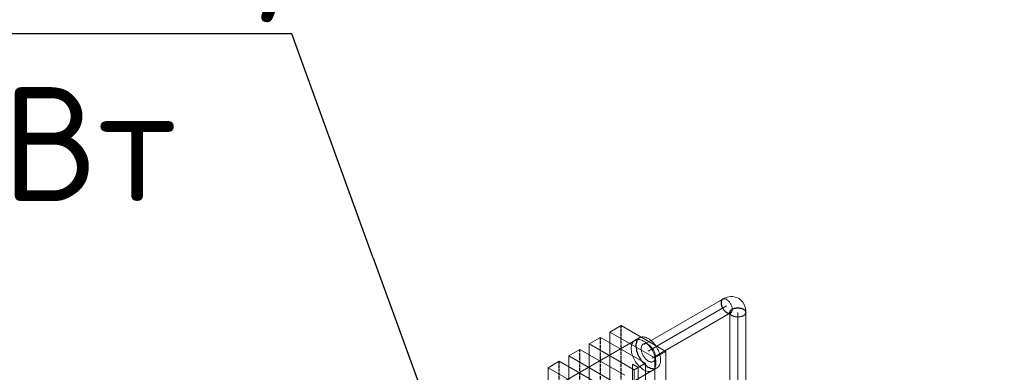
# Model space of a CAD drawing. Header units: millimetres. Extents: x 9824119 to 13672909, y -72394 to 462135.
# Tile 556 of 656: x 10363571 to 10365475, y 6821 to 7502. Entities that reach past the tile are written whole.
import ezdxf
from ezdxf import colors
from ezdxf.entities.mleader import LeaderData, LeaderLine
from ezdxf.math import Vec2, Vec3

# ---------------------------------------------------------------- set-up
doc = ezdxf.new("R2010")
doc.units = ezdxf.units.MM
doc.linetypes.add('UnderFloor', pattern=[7.5, 6, -1.5])
doc.layers.add('PIPE-H1', color=7, linetype='Continuous')
doc.layers.add('PIPE-H1-COMPONENT-', color=7, linetype='Continuous')
doc.styles.add('ISOCPEUR', font='isocpeui.ttf')
doc.styles.add('СПДС', font='isocpeur.ttf')

# ---------------------------------------------------------------- blocks, each defined once
blk = doc.blocks.new('_None')
blk = doc.blocks.new('*U2076')
at = {"layer": 'PIPE-H1', "color": 1, "linetype": 'UnderFloor', "lineweight": -3}
blk.add_line((10364944.4, 6935), (10364944.4, 6936.5), dxfattribs=at)
at = {"layer": 'PIPE-H1', "color": 1, "linetype": 'Continuous', "lineweight": 20}
for p, q in [((10364944.4, 6329), (10364944.4, 6935)), ((10364975, 6329), (10364975, 6936.5))]:
    blk.add_line(p, q, dxfattribs=at)
at = {"layer": 'PIPE-H1', "color": 7, "linetype": 'Continuous', "lineweight": 5}
blk.add_line((10364959.7, 6329), (10364959.7, 6936.5), dxfattribs=at)
blk = doc.blocks.new('*U2079')
at = {"layer": 'PIPE-H1', "color": 1, "linetype": 'Continuous', "lineweight": 20}
for p, q in [((10364939.7, 6966.1), (10364933.7, 6963.9)), ((10364945.2, 6967.1), (10364939.7, 6966.1)), ((10364950.2, 6967.1), (10364945.2, 6967.1)), ((10364954.8, 6966.3), (10364950.2, 6967.1)), ((10364959, 6964.8), (10364954.8, 6966.3)), ((10364933.7, 6963.9), (10364930.4, 6962.2)), ((10364931.1, 6962.6), (10364930.4, 6962.2)), ((10364931.8, 6962.8), (10364931.1, 6962.6)), ((10364932.6, 6962.9), (10364931.8, 6962.8)), ((10364933.5, 6962.9), (10364932.6, 6962.9)), ((10364934.3, 6962.9), (10364933.5, 6962.9)), ((10364935.2, 6962.7), (10364934.3, 6962.9)), ((10364936.2, 6962.4), (10364935.2, 6962.7)), ((10364937.1, 6962), (10364936.2, 6962.4)), ((10364938, 6961.5), (10364937.1, 6962)), ((10364939, 6960.9), (10364938, 6961.5)), ((10364939.9, 6960.2), (10364939, 6960.9)), ((10364940.9, 6959.4), (10364939.9, 6960.2)), ((10364941.8, 6958.6), (10364940.9, 6959.4)), ((10364942.6, 6957.7), (10364941.8, 6958.6)), ((10364943.5, 6956.7), (10364942.6, 6957.7)), ((10364944.3, 6955.6), (10364943.5, 6956.7)), ((10364945, 6954.5), (10364944.3, 6955.6)), ((10364945.7, 6953.4), (10364945, 6954.5)), ((10364946.3, 6952.2), (10364945.7, 6953.4)), ((10364946.9, 6951), (10364946.3, 6952.2)), ((10364947.4, 6949.8), (10364946.9, 6951)), ((10364947.9, 6948.6), (10364947.4, 6949.8)), ((10364948.2, 6947.4), (10364947.9, 6948.6)), ((10364948.5, 6946.2), (10364948.2, 6947.4)), ((10364962.9, 6962.6), (10364959, 6964.8)), ((10364966.3, 6959.7), (10364962.9, 6962.6)), ((10364969.4, 6956.1), (10364966.3, 6959.7)), ((10364971.9, 6951.7), (10364969.4, 6956.1)), ((10364973.7, 6946.5), (10364971.9, 6951.7)), ((10364944.3, 6937.5), (10364944.2, 6938.3)), ((10364944.4, 6936.5), (10364944.3, 6937.5)), ((10364944.4, 6935.7), (10364944.4, 6936.5)), ((10364944.6, 6934.9), (10364944.4, 6935.7)), ((10364944.9, 6934.2), (10364944.6, 6934.9)), ((10364945.3, 6933.5), (10364944.9, 6934.2)), ((10364945.8, 6932.7), (10364945.3, 6933.5)), ((10364945.7, 6935.7), (10364946.3, 6936.2)), ((10364946.6, 6936.2), (10364945.7, 6935.7)), ((10364946.4, 6932.1), (10364945.8, 6932.7)), ((10364946.3, 6936.2), (10364946.9, 6936.7)), ((10364947.2, 6931.4), (10364946.4, 6932.1)), ((10364947.6, 6936.6), (10364946.6, 6936.2)), ((10364946.9, 6936.7), (10364947.4, 6937.3)), ((10364948, 6930.8), (10364947.2, 6931.4)), ((10364947.4, 6937.3), (10364947.9, 6938)), ((10364947.9, 6938), (10364948.2, 6938.8)), ((10364948.9, 6930.2), (10364948, 6930.8)), ((10364948.2, 6938.8), (10364948.5, 6939.7)), ((10364948.7, 6945), (10364948.5, 6946.2)), ((10364948.5, 6939.7), (10364948.7, 6940.7)), ((10364948.8, 6943.8), (10364948.7, 6945)), ((10364948.7, 6940.7), (10364948.8, 6941.7)), ((10364948.9, 6942.7), (10364948.8, 6943.8)), ((10364948.8, 6941.7), (10364948.9, 6942.7)), ((10364949.9, 6929.7), (10364948.9, 6930.2)), ((10364950.9, 6929.2), (10364949.9, 6929.7)), ((10364952, 6928.8), (10364950.9, 6929.2)), ((10364953.2, 6928.5), (10364952, 6928.8)), ((10364954.5, 6928.2), (10364953.2, 6928.5)), ((10364955.7, 6927.9), (10364954.5, 6928.2)), ((10364964.9, 6928.2), (10364963.7, 6927.9)), ((10364966.2, 6928.5), (10364964.9, 6928.2)), ((10364967.4, 6928.8), (10364966.2, 6928.5)), ((10364968.5, 6929.2), (10364967.4, 6928.8)), ((10364969.5, 6929.7), (10364968.5, 6929.2)), ((10364970.5, 6930.2), (10364969.5, 6929.7)), ((10364971.4, 6930.8), (10364970.5, 6930.2)), ((10364972.2, 6931.4), (10364971.4, 6930.8)), ((10364973, 6932.1), (10364972.2, 6931.4)), ((10364973.6, 6932.7), (10364973, 6932.1)), ((10364974.1, 6933.5), (10364973.6, 6932.7)), ((10364974.9, 6940.1), (10364973.7, 6946.5)), ((10364974.5, 6934.2), (10364974.1, 6933.5)), ((10364974.8, 6934.9), (10364974.5, 6934.2)), ((10364975, 6935.7), (10364974.8, 6934.9)), ((10364975, 6936.5), (10364974.9, 6940.1)), ((10364975, 6936.5), (10364975, 6935.7)), ((10364957, 6927.8), (10364955.7, 6927.9)), ((10364958.4, 6927.7), (10364957, 6927.8)), ((10364959.7, 6927.6), (10364958.4, 6927.7)), ((10364961, 6927.7), (10364959.7, 6927.6)), ((10364962.4, 6927.8), (10364961, 6927.7)), ((10364963.7, 6927.9), (10364962.4, 6927.8))]:
    blk.add_line(p, q, dxfattribs=at)
at = {"layer": 'PIPE-H1', "color": 1, "linetype": 'UnderFloor', "lineweight": -3}
for p, q in [((10364927.3, 6956.3), (10364927.2, 6955.2)), ((10364927.2, 6955.2), (10364927.3, 6954.1)), ((10364927.4, 6957.3), (10364927.3, 6956.3)), ((10364927.3, 6954.1), (10364927.4, 6953)), ((10364927.6, 6958.2), (10364927.4, 6957.3)), ((10364927.4, 6953), (10364927.6, 6951.8)), ((10364927.9, 6959.1), (10364927.6, 6958.2)), ((10364927.6, 6951.8), (10364927.9, 6950.6)), ((10364928.2, 6959.9), (10364927.9, 6959.1)), ((10364927.9, 6950.6), (10364928.2, 6949.4)), ((10364928.7, 6960.6), (10364928.2, 6959.9)), ((10364928.2, 6949.4), (10364928.7, 6948.1)), ((10364929.2, 6961.3), (10364928.7, 6960.6)), ((10364928.7, 6948.1), (10364929.2, 6946.9)), ((10364929.8, 6961.8), (10364929.2, 6961.3)), ((10364930.4, 6962.2), (10364929.8, 6961.8)), ((10364929.2, 6946.9), (10364929.8, 6945.7)), ((10364929.8, 6945.7), (10364930.4, 6944.6)), ((10364930.4, 6944.6), (10364931.1, 6943.4)), ((10364931.1, 6943.4), (10364931.8, 6942.3)), ((10364931.8, 6942.3), (10364932.6, 6941.3)), ((10364932.6, 6941.3), (10364933.5, 6940.3)), ((10364933.5, 6940.3), (10364934.3, 6939.4)), ((10364934.3, 6939.4), (10364935.2, 6938.5)), ((10364935.2, 6938.5), (10364936.2, 6937.8)), ((10364936.2, 6937.8), (10364937.1, 6937.1)), ((10364937.1, 6937.1), (10364938, 6936.5)), ((10364938, 6936.5), (10364939, 6936)), ((10364939, 6936), (10364939.9, 6935.6)), ((10364939.9, 6935.6), (10364940.9, 6935.3)), ((10364940.9, 6935.3), (10364941.8, 6935.1)), ((10364941.8, 6935.1), (10364942.6, 6935)), ((10364942.6, 6935), (10364943.5, 6935)), ((10364943.5, 6935), (10364944.3, 6935.2)), ((10364944.2, 6938.3), (10364944.2, 6938.6)), ((10364944.3, 6935.2), (10364945, 6935.4)), ((10364944.4, 6937.2), (10364944.6, 6938)), ((10364944.4, 6936.5), (10364944.4, 6937.2)), ((10364944.6, 6938), (10364944.9, 6938.8)), ((10364944.9, 6938.8), (10364945.3, 6939.5)), ((10364945, 6935.4), (10364945.7, 6935.7)), ((10364945.3, 6939.5), (10364945.8, 6940.2)), ((10364945.8, 6940.2), (10364946.4, 6940.9)), ((10364946.4, 6940.9), (10364947.2, 6941.5)), ((10364947.2, 6941.5), (10364948, 6942.2)), ((10364948, 6942.2), (10364948.9, 6942.7)), ((10364948.9, 6942.7), (10364949.9, 6943.2)), ((10364949.9, 6943.2), (10364950.9, 6943.7)), ((10364950.9, 6943.7), (10364952, 6944.1)), ((10364952, 6944.1), (10364953.2, 6944.5)), ((10364953.2, 6944.5), (10364954.5, 6944.8)), ((10364954.5, 6944.8), (10364955.7, 6945)), ((10364955.7, 6945), (10364957, 6945.2)), ((10364957, 6945.2), (10364958.4, 6945.3)), ((10364958.4, 6945.3), (10364959.7, 6945.3)), ((10364959.7, 6945.3), (10364961, 6945.3)), ((10364961, 6945.3), (10364962.4, 6945.2)), ((10364962.4, 6945.2), (10364963.7, 6945)), ((10364963.7, 6945), (10364964.9, 6944.8)), ((10364964.9, 6944.8), (10364966.2, 6944.5)), ((10364966.2, 6944.5), (10364967.4, 6944.1)), ((10364967.4, 6944.1), (10364968.5, 6943.7)), ((10364968.5, 6943.7), (10364969.5, 6943.2)), ((10364969.5, 6943.2), (10364970.5, 6942.7)), ((10364970.5, 6942.7), (10364971.4, 6942.2)), ((10364971.4, 6942.2), (10364972.2, 6941.5)), ((10364972.2, 6941.5), (10364973, 6940.9)), ((10364973, 6940.9), (10364973.6, 6940.2)), ((10364973.6, 6940.2), (10364974.1, 6939.5)), ((10364974.1, 6939.5), (10364974.5, 6938.8)), ((10364974.5, 6938.8), (10364974.8, 6938)), ((10364974.8, 6938), (10364975, 6937.2)), ((10364975, 6937.2), (10364975, 6936.5))]:
    blk.add_line(p, q, dxfattribs=at)
blk = doc.blocks.new('*U2080')
at = {"layer": 'PIPE-H1', "color": 1, "linetype": 'Continuous', "lineweight": 20}
for p, q in [((10364930.4, 6962.2), (10364778.8, 6874.7)), ((10364945.7, 6935.7), (10364794.1, 6848.2))]:
    blk.add_line(p, q, dxfattribs=at)
at = {"layer": 'PIPE-H1', "color": 7, "linetype": 'Continuous', "lineweight": 5}
blk.add_line((10364938, 6949), (10364786.5, 6861.5), dxfattribs=at)
blk = doc.blocks.new('*U2442')
at = {"layer": 'PIPE-H1-COMPONENT-', "color": 14, "linetype": 'Continuous', "lineweight": 20}
for p, q in [((10364734.1, 6911.2), (10364712.4, 6898.7)), ((10364734.1, 6911.2), (10364820.7, 6861.2)), ((10364712.4, 6398.7), (10364712.4, 6898.7)), ((10364712.4, 6898.7), (10364799.1, 6848.7)), ((10364769.7, 6887.6), (10364132.3, 6519.6)), ((10364694.3, 6888.2), (10364672.6, 6875.7)), ((10364672.6, 6375.7), (10364672.6, 6875.7)), ((10364672.6, 6875.7), (10364759.2, 6825.7)), ((10364694.3, 6888.2), (10364780.9, 6838.2)), ((10364753.7, 6869.4), (10364753.9, 6871.7)), ((10364753.9, 6871.7), (10364754.4, 6873.7)), ((10364754.4, 6873.7), (10364755, 6875.7)), ((10364755, 6875.7), (10364755.8, 6877.4)), ((10364755.8, 6877.4), (10364756.8, 6879)), ((10364756.8, 6879), (10364757.9, 6880.4)), ((10364757.9, 6880.4), (10364759.2, 6881.6)), ((10364759.2, 6881.6), (10364760.6, 6882.5)), ((10364760.6, 6882.5), (10364762.1, 6883.3)), ((10364762.1, 6883.3), (10364763.8, 6883.8)), ((10364763.8, 6883.8), (10364765.5, 6884.1)), ((10364765.5, 6884.1), (10364767.4, 6884.1)), ((10364767.4, 6884.1), (10364769.3, 6883.9)), ((10364769.3, 6883.9), (10364771.3, 6883.5)), ((10364771.2, 6888.4), (10364769.7, 6887.6)), ((10364772.8, 6888.9), (10364771.2, 6888.4)), ((10364771.3, 6883.5), (10364773.3, 6882.9)), ((10364774.6, 6889.2), (10364772.8, 6888.9)), ((10364773.6, 6871.5), (10364773.2, 6870.4)), ((10364773.3, 6882.9), (10364775.4, 6882)), ((10364774, 6872.5), (10364773.6, 6871.5)), ((10364774.6, 6873.5), (10364774, 6872.5)), ((10364776.4, 6889.2), (10364774.6, 6889.2)), ((10364775.2, 6874.3), (10364774.6, 6873.5)), ((10364776, 6874.9), (10364775.2, 6874.3)), ((10364775.4, 6882), (10364777.5, 6880.9)), ((10364776.8, 6875.5), (10364776, 6874.9)), ((10364778.3, 6889), (10364776.4, 6889.2)), ((10364777.7, 6875.9), (10364776.8, 6875.5)), ((10364777.5, 6880.9), (10364779.6, 6879.6)), ((10364778.6, 6876.2), (10364777.7, 6875.9)), ((10364780.3, 6888.6), (10364778.3, 6889)), ((10364779.7, 6876.4), (10364778.6, 6876.2)), ((10364779.6, 6879.6), (10364781.6, 6878.1)), ((10364780.7, 6876.4), (10364779.7, 6876.4)), ((10364782.4, 6887.9), (10364780.3, 6888.6)), ((10364781.8, 6876.3), (10364780.7, 6876.4)), ((10364781.6, 6878.1), (10364783.7, 6876.4)), ((10364783, 6876.1), (10364781.8, 6876.3)), ((10364784.4, 6887.1), (10364782.4, 6887.9)), ((10364784.2, 6875.7), (10364783, 6876.1)), ((10364783.7, 6876.4), (10364785.7, 6874.5)), ((10364785.4, 6875.2), (10364784.2, 6875.7)), ((10364786.5, 6886), (10364784.4, 6887.1)), ((10364786.6, 6874.5), (10364785.4, 6875.2)), ((10364785.7, 6874.5), (10364787.6, 6872.5)), ((10364788.6, 6884.7), (10364786.5, 6886)), ((10364787.8, 6873.8), (10364786.6, 6874.5)), ((10364787.6, 6872.5), (10364789.4, 6870.3)), ((10364789, 6872.9), (10364787.8, 6873.8)), ((10364790.6, 6883.2), (10364788.6, 6884.7)), ((10364790.2, 6871.9), (10364789, 6872.9)), ((10364791.3, 6870.8), (10364790.2, 6871.9)), ((10364792.7, 6881.5), (10364790.6, 6883.2)), ((10364794.6, 6879.6), (10364792.7, 6881.5)), ((10364796.6, 6877.6), (10364794.6, 6879.6)), ((10364798.4, 6875.4), (10364796.6, 6877.6)), ((10364800.2, 6873.1), (10364798.4, 6875.4)), ((10364801.8, 6870.7), (10364800.2, 6873.1)), ((10364654.4, 6865.2), (10364632.8, 6852.7)), ((10364632.8, 6352.7), (10364632.8, 6852.7)), ((10364632.8, 6852.7), (10364719.4, 6802.7)), ((10364654.4, 6865.2), (10364741, 6815.2)), ((10364753.6, 6867.1), (10364753.7, 6869.4)), ((10364753.7, 6864.6), (10364753.6, 6867.1)), ((10364753.9, 6862.1), (10364753.7, 6864.6)), ((10364754.4, 6859.5), (10364753.9, 6862.1)), ((10364755, 6856.8), (10364754.4, 6859.5)), ((10364755.8, 6854.1), (10364755, 6856.8)), ((10364756.8, 6851.4), (10364755.8, 6854.1)), ((10364772.8, 6867.9), (10364772.7, 6866.5)), ((10364772.7, 6866.5), (10364772.8, 6865.1)), ((10364772.9, 6869.2), (10364772.8, 6867.9)), ((10364772.8, 6865.1), (10364772.9, 6863.6)), ((10364773.2, 6870.4), (10364772.9, 6869.2)), ((10364772.9, 6863.6), (10364773.2, 6862.1)), ((10364773.2, 6862.1), (10364773.6, 6860.6)), ((10364773.6, 6860.6), (10364774, 6859)), ((10364774, 6859), (10364774.6, 6857.5)), ((10364774.6, 6857.5), (10364775.2, 6855.9)), ((10364775.2, 6855.9), (10364776, 6854.4)), ((10364776, 6854.4), (10364776.8, 6852.9)), ((10364776.8, 6852.9), (10364777.7, 6851.4)), ((10364789.4, 6870.3), (10364791.2, 6868)), ((10364791.2, 6868), (10364792.9, 6865.5)), ((10364792.4, 6869.6), (10364791.3, 6870.8)), ((10364793.5, 6868.4), (10364792.4, 6869.6)), ((10364792.9, 6865.5), (10364794.4, 6863)), ((10364794.5, 6867), (10364793.5, 6868.4)), ((10364794.4, 6863), (10364795.8, 6860.4)), ((10364795.5, 6865.6), (10364794.5, 6867)), ((10364796.4, 6864.2), (10364795.5, 6865.6)), ((10364795.8, 6860.4), (10364797.1, 6857.8)), ((10364797.2, 6862.7), (10364796.4, 6864.2)), ((10364797.1, 6857.8), (10364798.2, 6855.1)), ((10364797.9, 6861.1), (10364797.2, 6862.7)), ((10364798.6, 6859.6), (10364797.9, 6861.1)), ((10364798.2, 6855.1), (10364799.2, 6852.4)), ((10364799.1, 6858), (10364798.6, 6859.6)), ((10364799.1, 6848.7), (10364820.7, 6861.2)), ((10364799.6, 6856.5), (10364799.1, 6858)), ((10364799.2, 6852.4), (10364799.9, 6849.7)), ((10364800, 6854.9), (10364799.6, 6856.5)), ((10364800.2, 6853.4), (10364800, 6854.9)), ((10364800.4, 6852), (10364800.2, 6853.4)), ((10364800.4, 6850.5), (10364800.4, 6852)), ((10364803.3, 6868.2), (10364801.8, 6870.7)), ((10364804.7, 6865.6), (10364803.3, 6868.2)), ((10364806, 6863), (10364804.7, 6865.6)), ((10364807.1, 6860.3), (10364806, 6863)), ((10364808.1, 6857.6), (10364807.1, 6860.3)), ((10364808.9, 6855), (10364808.1, 6857.6)), ((10364809.5, 6852.3), (10364808.9, 6855)), ((10364809.9, 6849.7), (10364809.5, 6852.3)), ((10364820.7, 6361.2), (10364820.7, 6861.2)), ((10364614.6, 6842.2), (10364592.9, 6829.7)), ((10364614.6, 6842.2), (10364701.2, 6792.2)), ((10364755.8, 6461.3), (10364755.8, 6836.3)), ((10364755.8, 6836.3), (10364766.7, 6830)), ((10364757.9, 6848.7), (10364756.8, 6851.4)), ((10364759.2, 6846.1), (10364757.9, 6848.7)), ((10364760.6, 6843.5), (10364759.2, 6846.1)), ((10364759.2, 6825.7), (10364780.9, 6838.2)), ((10364762.1, 6841), (10364760.6, 6843.5)), ((10364763.8, 6838.6), (10364762.1, 6841)), ((10364765.5, 6836.3), (10364763.8, 6838.6)), ((10364767.4, 6834.1), (10364765.5, 6836.3)), ((10364769.3, 6832.1), (10364767.4, 6834.1)), ((10364777.7, 6851.4), (10364778.6, 6850)), ((10364778.6, 6850), (10364779.7, 6848.7)), ((10364779.7, 6848.7), (10364780.7, 6847.4)), ((10364780.7, 6847.4), (10364781.8, 6846.2)), ((10364780.9, 6338.2), (10364780.9, 6838.2)), ((10364781.8, 6846.2), (10364783, 6845.1)), ((10364783, 6845.1), (10364784.2, 6844.2)), ((10364784.2, 6844.2), (10364785.4, 6843.3)), ((10364785.4, 6843.3), (10364786.6, 6842.5)), ((10364786.6, 6842.5), (10364787.8, 6841.9)), ((10364787.8, 6841.9), (10364789, 6841.4)), ((10364789, 6841.4), (10364790.2, 6841)), ((10364790.2, 6841), (10364791.3, 6840.8)), ((10364791.3, 6840.8), (10364792.4, 6840.6)), ((10364792.4, 6840.6), (10364793.5, 6840.7)), ((10364793.5, 6840.7), (10364794.5, 6840.8)), ((10364794.5, 6840.8), (10364795.5, 6841.1)), ((10364795.5, 6841.1), (10364796.4, 6841.6)), ((10364796.4, 6841.6), (10364797.2, 6842.1)), ((10364797.2, 6842.1), (10364797.9, 6842.8)), ((10364797.9, 6842.8), (10364798.6, 6843.6)), ((10364798.6, 6843.6), (10364799.1, 6844.5)), ((10364799.1, 6348.7), (10364799.1, 6848.7)), ((10364799.1, 6844.5), (10364799.6, 6845.5)), ((10364799.6, 6845.5), (10364800, 6846.7)), ((10364799.9, 6849.7), (10364800.6, 6847.1)), ((10364800, 6846.7), (10364800.2, 6847.9)), ((10364800.2, 6847.9), (10364800.4, 6849.2)), ((10364800.4, 6849.2), (10364800.4, 6850.5)), ((10364800.6, 6847.1), (10364801, 6844.5)), ((10364801, 6834.9), (10364800.6, 6832.8)), ((10364801, 6844.5), (10364801.3, 6841.9)), ((10364801.3, 6837.1), (10364801, 6834.9)), ((10364801.3, 6841.9), (10364801.4, 6839.5)), ((10364801.4, 6839.5), (10364801.3, 6837.1)), ((10364807.1, 6832.8), (10364808.1, 6834.4)), ((10364808.1, 6834.4), (10364808.9, 6836.1)), ((10364808.9, 6836.1), (10364809.5, 6838.1)), ((10364809.5, 6838.1), (10364809.9, 6840.2)), ((10364810.2, 6847.2), (10364809.9, 6849.7)), ((10364809.9, 6840.2), (10364810.2, 6842.4)), ((10364810.3, 6844.7), (10364810.2, 6847.2)), ((10364810.2, 6842.4), (10364810.3, 6844.7)), ((10364803.3, 6829.3), (10364165.9, 6461.3)), ((10364592.9, 6329.7), (10364592.9, 6829.7)), ((10364592.9, 6829.7), (10364679.5, 6779.7)), ((10364759.2, 6325.7), (10364759.2, 6825.7)), ((10364766.7, 6830), (10364766.7, 6455)), ((10364771.3, 6830.2), (10364769.3, 6832.1)), ((10364773.3, 6828.5), (10364771.3, 6830.2)), ((10364775.4, 6827), (10364773.3, 6828.5)), ((10364777.5, 6825.7), (10364775.4, 6827)), ((10364779.6, 6824.6), (10364777.5, 6825.7)), ((10364781.6, 6823.7), (10364779.6, 6824.6)), ((10364783.7, 6823), (10364781.6, 6823.7)), ((10364785.7, 6822.6), (10364783.7, 6823)), ((10364787.6, 6822.4), (10364785.7, 6822.6)), ((10364789.4, 6822.5), (10364787.6, 6822.4)), ((10364791.2, 6822.8), (10364789.4, 6822.5)), ((10364792.9, 6823.3), (10364791.2, 6822.8)), ((10364794.4, 6824), (10364792.9, 6823.3)), ((10364795.8, 6825), (10364794.4, 6824)), ((10364797.1, 6826.1), (10364795.8, 6825)), ((10364798.2, 6827.5), (10364797.1, 6826.1)), ((10364799.2, 6829.1), (10364798.2, 6827.5)), ((10364799.9, 6830.9), (10364799.2, 6829.1)), ((10364800.6, 6832.8), (10364799.9, 6830.9)), ((10364803.3, 6829.3), (10364804.7, 6830.3)), ((10364804.7, 6830.3), (10364806, 6831.4)), ((10364806, 6831.4), (10364807.1, 6832.8))]:
    blk.add_line(p, q, dxfattribs=at)
at = {"layer": 'PIPE-H1-COMPONENT-', "color": 1, "linetype": 'UnderFloor', "lineweight": -3}
for p, q in [((10364734.1, 6411.2), (10364734.1, 6911.2)), ((10364694.3, 6388.2), (10364694.3, 6888.2)), ((10364762.8, 6874.6), (10364762.7, 6872.2)), ((10364762.7, 6872.2), (10364762.8, 6869.8)), ((10364763, 6876.8), (10364762.8, 6874.6)), ((10364763.5, 6878.9), (10364763, 6876.8)), ((10364764.1, 6880.8), (10364763.5, 6878.9)), ((10364764.9, 6882.6), (10364764.1, 6880.8)), ((10364765.9, 6884.1), (10364764.9, 6882.6)), ((10364767, 6885.5), (10364765.9, 6884.1)), ((10364768.3, 6886.7), (10364767, 6885.5)), ((10364769.7, 6887.6), (10364768.3, 6886.7)), ((10364654.4, 6365.2), (10364654.4, 6865.2)), ((10364762.8, 6869.8), (10364763, 6867.2)), ((10364763, 6867.2), (10364763.5, 6864.6)), ((10364763.5, 6864.6), (10364764.1, 6862)), ((10364764.1, 6862), (10364764.9, 6859.3)), ((10364764.9, 6859.3), (10364765.9, 6856.6)), ((10364765.9, 6856.6), (10364767, 6854)), ((10364767, 6854), (10364768.3, 6851.3)), ((10364614.6, 6342.2), (10364614.6, 6842.2)), ((10364768.3, 6851.3), (10364769.7, 6848.8)), ((10364769.7, 6848.8), (10364771.2, 6846.2)), ((10364771.2, 6846.2), (10364772.8, 6843.8)), ((10364772.8, 6843.8), (10364774.6, 6841.5)), ((10364774.6, 6841.5), (10364776.4, 6839.4)), ((10364776.4, 6839.4), (10364778.3, 6837.3)), ((10364778.3, 6837.3), (10364780.3, 6835.5)), ((10364780.3, 6835.5), (10364782.4, 6833.8)), ((10364782.4, 6833.8), (10364784.4, 6832.3)), ((10364784.4, 6832.3), (10364786.5, 6831)), ((10364786.5, 6831), (10364788.6, 6829.9)), ((10364788.6, 6829.9), (10364790.6, 6829)), ((10364790.6, 6829), (10364792.7, 6828.4)), ((10364792.7, 6828.4), (10364794.6, 6827.9)), ((10364794.6, 6827.9), (10364796.6, 6827.7)), ((10364796.6, 6827.7), (10364798.4, 6827.8)), ((10364798.4, 6827.8), (10364800.2, 6828.1)), ((10364800.2, 6828.1), (10364801.8, 6828.6)), ((10364801.8, 6828.6), (10364803.3, 6829.3))]:
    blk.add_line(p, q, dxfattribs=at)

msp = doc.modelspace()

# ---------------------------------------------------------------- block references
at = {"layer": 'PIPE-H1'}
for name in ['*U2079', '*U2080', '*U2076']:
    msp.add_blockref(name, (0, 0), dxfattribs=at)

# ---------------------------------------------------------------- texts
at = {"char_height": 300, "attachment_point": 1, "style": 'ISOCPEUR'}
for s, insert, width in [('\\pi13638.10589;{\\fISOCPEUR|b0|i0|c204|p34;\\H1.66667x;\\L\\C7;\\P\\pi10874.35036;\\H1.1x;Общие указания\\l\\P\\pi13638.10589;\\P\\pi-900,l1200,t1200;\\H0.72727x;1.^IПроект выполнен на основании задания заказчика и задания на проектирование архитектурно-строительных чертежей.\\P2.^IПроект соответствует действующим нормам :\\P\\pl900,t900;\\fSymbol|b0|i0|c2|p18;·^I\\fISOCPEUR|b0|i0|c204|p34;КМК 2. 04.05-97* "Отопление, вентиляция и кондиционирование воздуха".\\P\\fSymbol|b0|i0|c2|p18;·^I\\fISOCPEUR|b0|i0|c204|p34;ШНК 2.08.02-09* "Общественные здания и сооружение" \\P\\fSymbol|b0|i0|c2|p18;·^I\\fISOCPEUR|b0|i0|c204|p34;КМК 2.01.01-94 "Климатические и физико-геологические данные для проектирования".\\P\\fSymbol|b0|i0|c2|p18;·^I\\fISOCPEUR|b0|i0|c204|p34;КМК 2.01.04-97* "Строительная теплотехника".\\P\\fSymbol|b0|i0|c2|p18;·^I\\fISOCPEUR|b0|i0|c204|p34;ГОСТ 21.602-2003 "Правила выполнения рабочей документации отопления, вентиляции и кондиционирования".\\P\\fSymbol|b0|i0|c2|p18;·^I\\fISOCPEUR|b0|i0|c204|p34;ШНК \\fISOCPEUR|b0|i0|c186|p34;2.01.02-04\\fISOCPEUR|b0|i0|c204|p34; - \\fISOCPEUR|b0|i0|c186|p34;"\\fISOCPEUR|b0|i0|c204|p34;Пожарная безопасность зданий и сооружений\\fISOCPEUR|b0|i0|c186|p34;"\\fISOCPEUR|b0|i0|c204|p34;;\\P\\pl1200,t1200;3.^I  Расчетные параметры наружного воздуха для проектирования отопления, вентиляции и кондиционирования воздуха приняты по КМК 2.01.01-94.\\P\\pi-300,l300,tz;      Для проектирования отопления, вентиляции и кондиционирования воздуха: \\P\\pl1500,t1500;-^IХолодный  период  года Тн\\fISOCPEUR|b0|i0|c186|p34;=-14.0°C\\fISOCPEUR|b0|i0|c204|p34;; I=-12,4 кДж/кг (Парам. Б);\\P-^IТеплый  период  года Тн=33°C; I=55,7 кДж/кг  (Парам. А);\\P-^IТеплый  период  года Тн=37,5°C; I=65,2 кДж/кг (Парам. Б);\\P-^IСкорость ветра  - V=1,6 м/сек - холодный период;\\P-^IСкорость ветра  - V=1,9 м/сек - теплый  период;\\P-^IПродолжительность отопительного периода  Zот.пер.=129суток;\\P-^IСредняя температура отопительного периода  tот.пер.=2,7°C;\\P-^IБарометрическое давление в районе строительства Рбар=950 Гпа.\\P\\pi600,l0,tz;\\P\\pi11458.1097;\\LТЕПЛОСНАБЖЕНИЕ\\P\\pi13638.10589;\\l\\P\\pi0;\\C0;В качестве источника тепла выбран установленный во дворе здания тепловой насос, рассчитанный на работу в температурном режиме 40–30 °C.^J^JСистема отопления спроектирована как двухтрубная, в ней используются напольный фанкойл.\\P^JОсновным источником тепла является тепловой насос. \\P^JОсновное охлаждение осуществляется с помощью\\Pтепловых насосов. Для отвода конденсата, образующегося в фанкойлах, предусмотрены дренажные трубы. Основные водосточные и обратные трубы выполнены из полипропилена. \\P\\pi600;^JОсновные подающие и обратные трубы выполнены из полипропилена. Слив воды из системы осуществляется через регулировочный узел. Для снижения теплопотерь через трубы выполнены работы по теплоизоляции.\\C7; \\P\\pi12278.10827;\\LОТОПЛЕНИЕ\\l\\P\\pi0;  Для достижения  комфортных условий в зимнее время и компенсации теплопотерь в помещениях установлены \\C0;фанкойл\\C7;ы обеспечивающие в помещениях нормируемую температуру воздуха:\\P\\pi-300,l1500,t1500;-^IКабинет врача +20°C.\\P-^IЗал       +22°C.\\P-^IФизиотерапия     +21°C.\\P\\pi0,l0,tz;   На каждом приборе предусматривается устанавка термостатического клапана и запорного крана. Рекомендуется применить трубопроводы стабильные полипропиленовые. Система теплоснабжения \\C0;фанкойл\\C7;ов двухтрубная с принудительной циркуляцией, горизонтальная. Удаление воздуха осуществляется из воздухоспускных кранов установленных в \\C0;фанкойл\\C7;ах. Все монтажные и наладочные работы проводить в соответствии с нормативными документами и инструкциям фирм-изготовителя.}', (9986122.2, 27067.1), 27276.212), ('{\\fISOCPEUR|b0|i0|c204|p34;\\C7;^I\\A1;\\L\\P\\pi10515.36534;\\H1.33333x;ВЕНТИЛЯЦИЯ\\P\\pi0;\\l^IВ здании предусмотрена приточно-вытяжная вентиляция с естественным и \\Pмеханическим побуждением, для функционально различных и конструктивно раздельных групп \\Pпомещений.   ^I  \\P^IТакже предусматривается естественная вентиляция с удалением и поступлением воздуха через окна и двери.\\P^IУдаление воздуха из помещений производится с помощью вытяжных решеток.\\P^IМатериал воздуховодов - тонколистовая оцинкованная сталь по ГОСТ 14918-80.\\P^IВоздуховоды систем вытяжной вентиляции выполняются класса "Н" (нормально плотный).\\P^IМонтаж систем вентиляции выполнить в соответствии с \\A0;КМК 3.05.01.-9\\A1;7\\P\\A0;\\L\\P\\pi12075.36144;\\P\\pi7995.37164;ПРИМЕЧАНИЯ (ТЕПЛОСНАБЖЕНИЕ)\\P\\pi-900,l900,t900;\\l1.^IЧертеж читать совместно со спецификацией и с другими разделами проекта.\\P2.^IМонтаж оборудования и трубопроводов производить в соответствии с местными \\P\\pi0;действующими нормами и правилами, и требованиями завода-изготовителя оборудования.\\P\\pi-900;3.^IТрубопроводы системы теплоснабжения радиаторов приняты полипропиленовыми.\\P4.^IНа планах и схемах указаны наружный диаметр и толщина стенки полипропиленовых \\P\\pi0;трубопроводов.\\P\\pi-900;5.^IПриборы и трубопроводы нанесены условно.\\P6.^IУклон трубопроводов выполнить согласно схемам в сторону ближайшего вертикального \\P\\pi0;стояка.\\P\\pi-900;7.^IВсе отметки указаны от уровня пола этажа. \\P8.^IКрепить трубу в штробе каждые 2 метра.\\P9.^IТрубопроводы отопления, прокладываемые в полу покрыть трубчатой тепловой изоляцией \\P\\pi0;из вспученного полителена "Isocom" толщиной 9 мм.\\P\\pi-900;10.^IДиаметры запорно-регулирующей арматуры и фильтров соответствуют диаметру \\P\\pi0;трубопроводов, если не указано иное.\\P\\pi3390,l600,tz;\\P\\pi5455.37799,l0;\\LПРИМЕЧАНИЯ (ВЕНТИЛЯЦИЯ И КОНДИЦИОНИРОВАНИЕ)\\l\\P\\pi-900,l900,t900;1.^IВентиляционные системы показаны условно.\\P2.^IЧертеж читать совместно со спецификацией и остальными разделами проекта \\P3.^IВсе неплотности при пересечении инженерными коммуникациями огнестойких стен, \\P\\pi0;перекрытий и перегородок заделать материалами, соответствующими по степени \\Pогнестойкости пересекаемым ограждениям.\\P\\pi-900;4.^IВ сан-узлах двери не оборудованные переточными решетками, предусмотреть с \\P\\pi0;подрезкой дверного полотна, высота щели не менее 20 мм. Если конструкция дверей не \\Pпозволяет предусмотреть щели в нижней части, то необходимо выполнить установку \\Pжалюзийной решетки в нижней половине двери.\\P\\pi-900;5.^IРазместить все приборы для измерения температуры, давления и скорости потока в \\P\\pi0;доступных местах с прямыми секциями труб или воздуховодов наверху или внизу, \\Pсогласно рекомендациям завода изготовителя для точности показаний.\\P\\pi-900;6.^IУстановить расположение диффузоров, отдушин и вентиляционных решеток согласно \\P\\pi0;архитектурным планам потолка, освещения и другим деталям/узлам потолка и \\Pвыполнить незначительные изменения для обеспечения соответствия.\\P\\pi-900;7.^IМонтаж оборудования выполнить в соответствии с местными нормами и правилами, а \\P\\pi0;так же требованиями завода-изготовителя оборудования \\P\\pi-900;8.^IВсе отметки оборудований даны от пола этажа.\\P}', (10015733.6, 26003.4), 24350.724)]:
    msp.add_mtext(s, dxfattribs=dict(at, insert=insert, width=width))

# ---------------------------------------------------------------- next in the draw order: leaders
at = {"color": 5, "lineweight": 25, "ltscale": 15}
ml = msp.add_multileader_mtext('Standard', dxfattribs=at)
ml.set_content('{\\C1;8сек. (h=500)\\PQ=1360Вт}', color=14, style='СПДС')
ml.set_leader_properties()
ml.set_arrow_properties(name='NONE')
ml.build(insert=Vec2(0, 0))
ml.multileader.update_dxf_attribs({"text_left_attachment_type": 6, "text_right_attachment_type": 6, "dogleg_length": 0.36, "arrow_head_size": 100})
ctx = ml.context
ctx.base_point, ctx.char_height, ctx.arrow_head_size, ctx.plane_origin = Vec3(10362399.1, 7474.7), 220, 100, Vec3(10373575.9, -7146.1)
ctx.left_attachment, ctx.right_attachment, ctx.text_align_type = 6, 6, 1
notes = []
notes.append((ctx, [(1, (1, 1, 0), (10364097.4, 7474.7), (-1, 0), 0.36, [(1, [(10364467.8, 6457.5)], 0, [])])]))
ctx.mtext.insert, ctx.mtext.width, ctx.mtext.defined_height, ctx.mtext.alignment, ctx.mtext.flow_direction = Vec3(10363248.1, 7738.7), 2438.932, 630, 2, 5
ctx.mtext.has_bg_fill, ctx.mtext.bg_color, ctx.mtext.bg_scale_factor, ctx.mtext.bg_transparency, ctx.mtext.use_window_bg_color = 1, -1027028792, 1.5, 0, 1
for ctx, leaders in notes:
    for number, flags, end, landing, length, lines in leaders:
        leader = LeaderData()
        leader.index, (leader.has_last_leader_line, leader.has_dogleg_vector, leader.attachment_direction) = number, flags
        leader.last_leader_point, leader.dogleg_vector, leader.dogleg_length = Vec3(end), Vec3(landing), length
        for number, points, colour, breaks in lines:
            line = LeaderLine()
            line.index, line.vertices, line.color, line.breaks = number, Vec3.list(points), colors.encode_raw_color(colour), breaks
            leader.lines.append(line)
        ctx.leaders.append(leader)

# ---------------------------------------------------------------- next in the draw order: block references
at = {"layer": 'PIPE-H1-COMPONENT-'}
msp.add_blockref('*U2442', (0, 0), dxfattribs=at)

doc.saveas('drawing.dxf')
